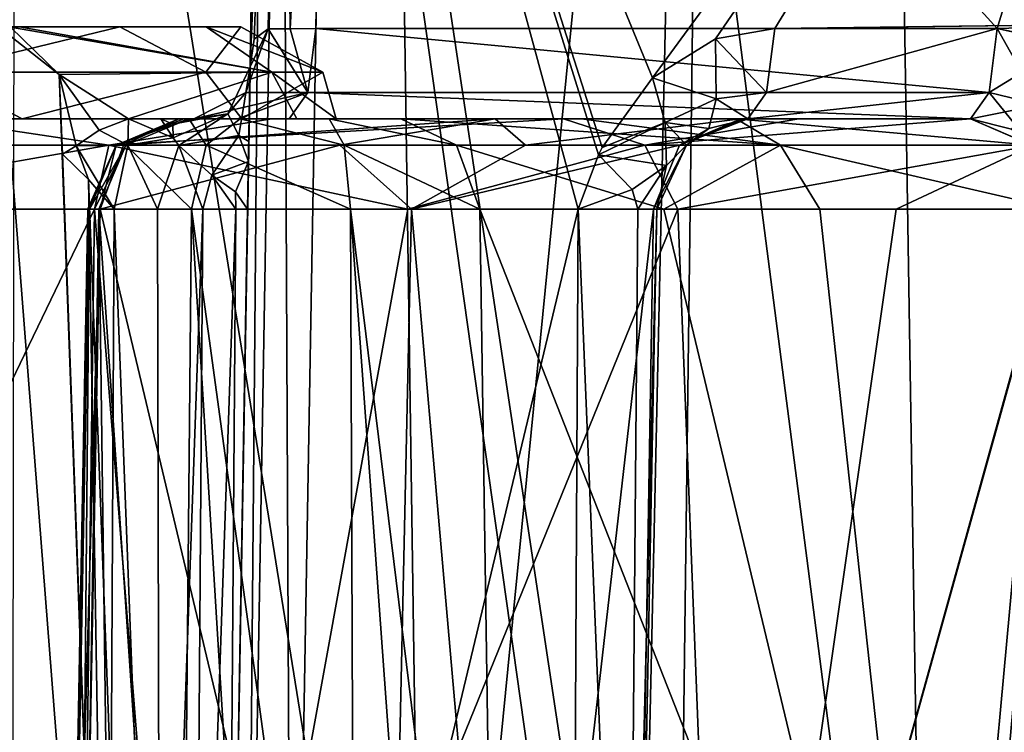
# Model space of a CAD drawing. Header units: millimetres. Extents: x -36.5 to 36.5, y -8.8 to 41.6.
# Tile 424 of 428: x 30.6 to 32.7, y 30.3 to 31.8. Entities that reach past the tile are written whole.
import ezdxf

# ---------------------------------------------------------------- set-up
doc = ezdxf.new("R2010")
doc.units = ezdxf.units.MM
doc.header["$LTSCALE"] = 65.185185
for name, color, linetype in [('325', 7, 'CONTINUOUS'), ('382', 7, 'CONTINUOUS'), ('574', 7, 'CONTINUOUS'), ('643', 7, 'CONTINUOUS'), ('644', 7, 'CONTINUOUS'), ('646', 7, 'CONTINUOUS'), ('650', 7, 'CONTINUOUS'), ('651', 7, 'CONTINUOUS'), ('652', 7, 'CONTINUOUS'), ('653', 7, 'CONTINUOUS'), ('654', 7, 'CONTINUOUS'), ('655', 7, 'CONTINUOUS'), ('663', 7, 'CONTINUOUS'), ('664', 7, 'CONTINUOUS'), ('695', 7, 'CONTINUOUS'), ('836', 7, 'CONTINUOUS'), ('871', 7, 'CONTINUOUS'), ('882', 7, 'CONTINUOUS'), ('885', 7, 'CONTINUOUS'), ('886', 7, 'CONTINUOUS'), ('887', 7, 'CONTINUOUS'), ('888', 7, 'CONTINUOUS'), ('889', 7, 'CONTINUOUS'), ('890', 7, 'CONTINUOUS'), ('891', 7, 'CONTINUOUS'), ('931', 7, 'CONTINUOUS'), ('932', 7, 'CONTINUOUS'), ('933', 7, 'CONTINUOUS'), ('934', 7, 'CONTINUOUS'), ('935', 7, 'CONTINUOUS'), ('936', 7, 'CONTINUOUS'), ('937', 7, 'CONTINUOUS'), ('938', 7, 'CONTINUOUS'), ('960', 7, 'CONTINUOUS')]:
    doc.layers.add(name, color=color, linetype=linetype)

msp = doc.modelspace()

# ---------------------------------------------------------------- linework, layer by layer
at = {"layer": '325', "color": 7, "linetype": 'Continuous'}
for points in [[(31.887, 28.6, -9.2165), (30.3481, 28.6, -10.9443), (30.548, 38.1, -10.748), (31.887, 28.6, -9.2165)], [(30.5356, 28.6, 10.7604), (31.9768, 28.6, 9.0975), (30.548, 38.1, 10.748), (30.5356, 28.6, 10.7604)], [(30.548, 38.1, 10.748), (31.9768, 28.6, 9.0975), (32.097, 38.1, 8.9344), (30.548, 38.1, 10.748)], [(32.097, 38.1, -8.9344), (31.887, 28.6, -9.2165), (30.548, 38.1, -10.748), (32.097, 38.1, -8.9344)], [(33.1459, 28.6, -7.275), (31.887, 28.6, -9.2165), (32.097, 38.1, -8.9344), (33.1459, 28.6, -7.275)], [(31.9768, 28.6, 9.0975), (33.1665, 28.6, 7.2373), (32.097, 38.1, 8.9344), (31.9768, 28.6, 9.0975)], [(32.097, 38.1, 8.9344), (33.1665, 28.6, 7.2373), (33.3433, 38.1, 6.9007), (32.097, 38.1, 8.9344)], [(33.3433, 38.1, -6.9007), (33.1459, 28.6, -7.275), (32.097, 38.1, -8.9344), (33.3433, 38.1, -6.9007)]]:
    msp.add_3dface(points, dxfattribs=at)
at = {"layer": '382', "color": 7, "linetype": 'Continuous'}
for points in [[(29.9046, 38.1349, -9.302), (30.0271, 28.6, -9.4147), (31.2979, 38.1349, -7.512), (29.9046, 38.1349, -9.302)], [(31.4372, 28.6, 7.6031), (30.027, 28.6, 9.4148), (29.9046, 38.1349, 9.302), (31.4372, 28.6, 7.6031)], [(31.2979, 38.1349, 7.512), (31.4372, 28.6, 7.6031), (29.9046, 38.1349, 9.302), (31.2979, 38.1349, 7.512)], [(30.0271, 28.6, -9.4147), (31.4372, 28.6, -7.603), (31.2979, 38.1349, -7.512), (30.0271, 28.6, -9.4147)], [(31.2979, 38.1349, -7.512), (31.4372, 28.6, -7.603), (32.3775, 38.1349, -5.517), (31.2979, 38.1349, -7.512)], [(32.5299, 28.6, 5.584), (31.4372, 28.6, 7.6031), (31.2979, 38.1349, 7.512), (32.5299, 28.6, 5.584)], [(32.3775, 38.1349, 5.517), (32.5299, 28.6, 5.584), (31.2979, 38.1349, 7.512), (32.3775, 38.1349, 5.517)], [(31.4372, 28.6, -7.603), (32.5299, 28.6, -5.5838), (32.3775, 38.1349, -5.517), (31.4372, 28.6, -7.603)], [(32.5299, 28.6, -5.5838), (32.9897, 33.6, -4.1041), (32.3775, 38.1349, -5.517), (32.5299, 28.6, -5.5838)], [(32.9897, 33.6, 4.1041), (32.5299, 28.6, 5.584), (32.3775, 38.1349, 5.517), (32.9897, 33.6, 4.1041)], [(33.0078, 32.6003, 4.1047), (32.5299, 28.6, 5.584), (32.9897, 33.6, 4.1041), (33.0078, 32.6003, 4.1047)], [(32.9897, 33.6, -4.1041), (32.5299, 28.6, -5.5838), (33.0078, 32.6003, -4.1047), (32.9897, 33.6, -4.1041)], [(33.0259, 31.6, -4.1054), (33.0078, 32.6003, -4.1047), (32.5299, 28.6, -5.5838), (33.0259, 31.6, -4.1054)], [(33.0259, 31.6, 4.1054), (32.5299, 28.6, 5.584), (33.0078, 32.6003, 4.1047), (33.0259, 31.6, 4.1054)], [(32.5299, 28.6, -5.5838), (33.2754, 28.6, -3.4124), (33.0259, 31.6, -4.1054), (32.5299, 28.6, -5.5838)], [(33.2753, 28.6, 3.4125), (32.5299, 28.6, 5.584), (33.0259, 31.6, 4.1054), (33.2753, 28.6, 3.4125)]]:
    msp.add_3dface(points, dxfattribs=at)
at = {"layer": '574', "color": 7, "linetype": 'Continuous'}
for points in [[(30.5582, 31.6, -7.2684), (30.3639, 31.6, -8.3267), (29.8483, 31.6, -7.973), (30.5582, 31.6, -7.2684)], [(31.1013, 31.6, -7.2945), (30.3639, 31.6, -8.3267), (31.0361, 31.6, -6.3887), (31.1013, 31.6, -7.2945)], [(31.0361, 31.6, -6.3887), (30.3639, 31.6, -8.3267), (30.5582, 31.6, -7.2684), (31.0361, 31.6, -6.3887)], [(31.0269, 31.6, -3.5579), (31.139, 31.6, -3.6122), (30.7897, 31.6, -3.4831), (31.0269, 31.6, -3.5579)], [(30.7897, 31.6, -3.4831), (31.139, 31.6, -3.6122), (31.1563, 31.6, -4.4123), (30.7897, 31.6, -3.4831)], [(30.8598, 31.6, -3.4793), (31.0269, 31.6, -3.5579), (30.7897, 31.6, -3.4831), (30.8598, 31.6, -3.4793)], [(30.9314, 31.6, -3.4636), (31.0269, 31.6, -3.5579), (30.8598, 31.6, -3.4793), (30.9314, 31.6, -3.4636)], [(31.2261, 31.6, 6.9557), (31.3824, 31.6, 6.8395), (30.899, 31.6, 6.6698), (31.2261, 31.6, 6.9557)], [(30.899, 31.6, 6.6698), (31.3824, 31.6, 6.8395), (31.5878, 31.6, 5.3591), (30.899, 31.6, 6.6698)], [(31.0324, 31.6, 6.9243), (31.2261, 31.6, 6.9557), (30.899, 31.6, 6.6698), (31.0324, 31.6, 6.9243)], [(30.9102, 31.6, 6.7171), (31.0324, 31.6, 6.9243), (30.899, 31.6, 6.6698), (30.9102, 31.6, 6.7171)], [(30.9207, 31.6, 6.7646), (31.0324, 31.6, 6.9243), (30.9102, 31.6, 6.7171), (30.9207, 31.6, 6.7646)], [(31.2413, 31.6, -5.4089), (31.1013, 31.6, -7.2945), (31.0361, 31.6, -6.3887), (31.2413, 31.6, -5.4089)], [(31.7366, 31.6, -6.2001), (31.1013, 31.6, -7.2945), (31.2413, 31.6, -5.4089), (31.7366, 31.6, -6.2001)], [(31.139, 31.6, -3.6122), (32.6222, 31.6, -4.065), (31.1563, 31.6, -4.4123), (31.139, 31.6, -3.6122)], [(31.1563, 31.6, -4.4123), (32.6222, 31.6, -4.065), (31.2413, 31.6, -5.4089), (31.1563, 31.6, -4.4123)], [(32.6222, 31.6, -4.065), (31.7366, 31.6, -6.2001), (31.2413, 31.6, -5.4089), (32.6222, 31.6, -4.065)], [(31.3824, 31.6, 6.8395), (31.7751, 31.6, 6.1186), (31.5878, 31.6, 5.3591), (31.3824, 31.6, 6.8395)], [(31.7751, 31.6, 6.1186), (32.1126, 31.6, 5.4159), (31.5878, 31.6, 5.3591), (31.7751, 31.6, 6.1186)], [(31.5878, 31.6, 5.3591), (32.1126, 31.6, 5.4159), (32.1226, 31.6, 3.9784), (31.5878, 31.6, 5.3591)], [(32.2485, 31.6, -5.0946), (31.7366, 31.6, -6.2001), (32.6222, 31.6, -4.065), (32.2485, 31.6, -5.0946)], [(32.1126, 31.6, 5.4159), (32.6222, 31.6, 4.065), (32.1226, 31.6, 3.9784), (32.1126, 31.6, 5.4159)], [(32.1226, 31.6, 3.9784), (32.6222, 31.6, 4.065), (32.1314, 31.6, 3.9476), (32.1226, 31.6, 3.9784)], [(32.6222, 31.6, 4.065), (32.1377, 31.6, 3.9171), (32.1314, 31.6, 3.9476), (32.6222, 31.6, 4.065)]]:
    msp.add_3dface(points, dxfattribs=at)
at = {"layer": '643', "color": 7, "linetype": 'Continuous'}
for points in [[(31.0034, 28.7965, 3.2685), (31.0838, 33.4, 3.209), (31.0489, 31.4035, -3.0344), (31.0034, 28.7965, 3.2685)], [(31.0838, 33.4, 3.209), (31.0838, 33.4, -3.209), (31.0489, 31.4035, -3.0344), (31.0838, 33.4, 3.209)], [(31.0489, 31.4035, -3.0344), (31.0838, 33.4, -3.209), (31.0507, 31.5067, -3.0739), (31.0489, 31.4035, -3.0344)], [(31.0507, 31.5067, -3.0739), (31.0838, 33.4, -3.209), (31.0515, 31.5506, -3.0952), (31.0507, 31.5067, -3.0739)], [(31.0838, 33.4, -3.209), (31.0543, 31.7126, -3.2308), (31.0515, 31.5506, -3.0952), (31.0838, 33.4, -3.209)], [(31.0034, 28.7965, -3.0344), (31.0034, 28.7965, 3.2685), (31.0489, 31.4035, -3.0344), (31.0034, 28.7965, -3.0344)]]:
    msp.add_3dface(points, dxfattribs=at)
at = {"layer": '644', "color": 7, "linetype": 'Continuous'}
for points in [[(31.145, 28.7965, 3.4597), (31.7681, 31.4035, 3.6024), (31.2254, 33.4, 3.4002), (31.145, 28.7965, 3.4597)], [(31.8206, 31.5377, 3.616), (31.93, 31.6892, 3.6466), (31.2254, 33.4, 3.4002), (31.8206, 31.5377, 3.616)], [(31.2254, 33.4, 3.4002), (31.93, 31.6892, 3.6466), (33.1594, 33.3663, 3.9913), (31.2254, 33.4, 3.4002)], [(31.8129, 31.5217, 3.6139), (31.8206, 31.5377, 3.616), (31.2254, 33.4, 3.4002), (31.8129, 31.5217, 3.6139)], [(31.7681, 31.4035, 3.6024), (31.8129, 31.5217, 3.6139), (31.2254, 33.4, 3.4002), (31.7681, 31.4035, 3.6024)], [(31.93, 31.6892, 3.6466), (32.0673, 31.7737, 3.687), (33.1594, 33.3663, 3.9913), (31.93, 31.6892, 3.6466)], [(32.0673, 31.7737, 3.687), (32.1961, 31.7965, 3.7259), (33.1594, 33.3663, 3.9913), (32.0673, 31.7737, 3.687)], [(33.1594, 33.3663, 3.9913), (32.1961, 31.7965, 3.7259), (33.0662, 31.8073, 3.9913), (33.1594, 33.3663, 3.9913)], [(33.0662, 31.8073, 3.9913), (32.1961, 31.7965, 3.7259), (33.0564, 31.8071, 3.9883), (33.0662, 31.8073, 3.9913)], [(32.1961, 31.7965, 3.7259), (32.6805, 31.7965, 3.8737), (33.0564, 31.8071, 3.9883), (32.1961, 31.7965, 3.7259)], [(33.0564, 31.8071, 3.9883), (32.6805, 31.7965, 3.8737), (32.8268, 31.7661, 3.9189), (33.0564, 31.8071, 3.9883)], [(31.7548, 28.7965, 3.6459), (31.7681, 31.4035, 3.6024), (31.145, 28.7965, 3.4597), (31.7548, 28.7965, 3.6459)]]:
    msp.add_3dface(points, dxfattribs=at)
at = {"layer": '646', "color": 7, "linetype": 'Continuous'}
for points in [[(31.2254, 33.4, -3.4002), (32.6805, 31.7965, -3.8737), (31.1974, 31.7965, -3.421), (31.2254, 33.4, -3.4002)], [(33.1594, 33.3663, -3.9913), (32.6805, 31.7965, -3.8737), (31.2254, 33.4, -3.4002), (33.1594, 33.3663, -3.9913)], [(32.8346, 31.7626, -3.9214), (32.6805, 31.7965, -3.8737), (33.1594, 33.3663, -3.9913), (32.8346, 31.7626, -3.9214)]]:
    msp.add_3dface(points, dxfattribs=at)
at = {"layer": '650', "color": 7, "linetype": 'Continuous'}
for points in [[(30.6808, 28.7965, 6.8162), (30.7252, 31.4035, 6.8066), (30.7153, 31.4035, 6.7619), (30.6808, 28.7965, 6.8162)], [(30.6817, 30.1643, 6.7143), (30.6808, 28.7965, 6.8162), (30.7047, 31.4035, 6.7173), (30.6817, 30.1643, 6.7143)], [(30.7047, 31.4035, 6.7173), (30.6808, 28.7965, 6.8162), (30.7153, 31.4035, 6.7619), (30.7047, 31.4035, 6.7173)]]:
    msp.add_3dface(points, dxfattribs=at)
at = {"layer": '651', "color": 7, "linetype": 'Continuous'}
for points in [[(30.7252, 31.4035, 6.8066), (30.6808, 28.7965, 6.8162), (30.7592, 28.7965, 6.9962), (30.7252, 31.4035, 6.8066)], [(30.9019, 28.7965, 7.1322), (30.7252, 31.4035, 6.8066), (30.7592, 28.7965, 6.9962), (30.9019, 28.7965, 7.1322)], [(30.7252, 31.4035, 6.8066), (30.9019, 28.7965, 7.1322), (30.9265, 31.4035, 7.0939), (30.7252, 31.4035, 6.8066)], [(30.9019, 28.7965, 7.1322), (31.0862, 28.7965, 7.2019), (30.9265, 31.4035, 7.0939), (30.9019, 28.7965, 7.1322)], [(31.0862, 28.7965, 7.2019), (31.2832, 28.7965, 7.1944), (30.9265, 31.4035, 7.0939), (31.0862, 28.7965, 7.2019)], [(30.9265, 31.4035, 7.0939), (31.2832, 28.7965, 7.1944), (31.2728, 31.4035, 7.1501), (30.9265, 31.4035, 7.0939)], [(31.5938, 28.7965, 6.9643), (31.5546, 31.4035, 6.9412), (31.2728, 31.4035, 7.1501), (31.5938, 28.7965, 6.9643)], [(31.4617, 28.7965, 7.111), (31.5938, 28.7965, 6.9643), (31.2728, 31.4035, 7.1501), (31.4617, 28.7965, 7.111)], [(31.2832, 28.7965, 7.1944), (31.4617, 28.7965, 7.111), (31.2728, 31.4035, 7.1501), (31.2832, 28.7965, 7.1944)]]:
    msp.add_3dface(points, dxfattribs=at)
at = {"layer": '652', "color": 7, "linetype": 'Continuous'}
for points in [[(32.8293, 31.4642, -4.0695), (32.8441, 31.5256, -4.018), (32.0867, 28.7965, -6.0524), (32.8293, 31.4642, -4.0695)], [(32.0867, 28.7965, -6.0524), (32.8441, 31.5256, -4.018), (32.9147, 28.7965, -3.9497), (32.0867, 28.7965, -6.0524)], [(32.812, 31.4035, -4.1278), (32.8293, 31.4642, -4.0695), (32.0867, 28.7965, -6.0524), (32.812, 31.4035, -4.1278)], [(29.9525, 31.4035, -9.1257), (30.7153, 31.4035, -8.1981), (29.4589, 28.7965, -9.7109), (29.9525, 31.4035, -9.1257)], [(29.4589, 28.7965, -9.7109), (30.7153, 31.4035, -8.1981), (30.9242, 28.7965, -7.9904), (29.4589, 28.7965, -9.7109)], [(30.7153, 31.4035, -8.1981), (31.3974, 31.4035, -7.2008), (30.9242, 28.7965, -7.9904), (30.7153, 31.4035, -8.1981)], [(31.3974, 31.4035, -7.2008), (31.9852, 31.4035, -6.154), (30.9242, 28.7965, -7.9904), (31.3974, 31.4035, -7.2008)], [(30.9242, 28.7965, -7.9904), (31.9852, 31.4035, -6.154), (32.0867, 28.7965, -6.0524), (30.9242, 28.7965, -7.9904)], [(31.5938, 28.7965, 6.9643), (32.5785, 28.7965, 4.9302), (31.5546, 31.4035, 6.9412), (31.5938, 28.7965, 6.9643)], [(31.5546, 31.4035, 6.9412), (32.5785, 28.7965, 4.9302), (31.955, 31.4035, 6.2135), (31.5546, 31.4035, 6.9412)], [(31.955, 31.4035, 6.2135), (32.5785, 28.7965, 4.9302), (32.2947, 31.4035, 5.4987), (31.955, 31.4035, 6.2135)], [(31.9852, 31.4035, -6.154), (32.4606, 31.4035, -5.1049), (32.0867, 28.7965, -6.0524), (31.9852, 31.4035, -6.154)], [(32.4606, 31.4035, -5.1049), (32.812, 31.4035, -4.1278), (32.0867, 28.7965, -6.0524), (32.4606, 31.4035, -5.1049)], [(32.2947, 31.4035, 5.4987), (32.5785, 28.7965, 4.9302), (32.812, 31.4035, 4.1278), (32.2947, 31.4035, 5.4987)], [(32.5785, 28.7965, 4.9302), (33.2152, 28.7965, 2.7618), (32.812, 31.4035, 4.1278), (32.5785, 28.7965, 4.9302)]]:
    msp.add_3dface(points, dxfattribs=at)
at = {"layer": '653', "color": 7, "linetype": 'Continuous'}
for points in [[(31.7681, 31.4035, 3.6024), (31.7548, 28.7965, 3.6459), (31.8757, 28.7964, 3.7461), (31.7681, 31.4035, 3.6024)], [(31.7681, 31.4035, 3.6024), (31.8757, 28.7964, 3.7461), (31.8982, 31.4035, 3.696), (31.7681, 31.4035, 3.6024)], [(31.8757, 28.7964, 3.7461), (31.889, 28.7965, 3.903), (31.9398, 31.4035, 3.793), (31.8757, 28.7964, 3.7461)], [(31.8982, 31.4035, 3.696), (31.8757, 28.7964, 3.7461), (31.9398, 31.4035, 3.793), (31.8982, 31.4035, 3.696)], [(31.889, 28.7965, 3.903), (31.9323, 31.4035, 3.9169), (31.9398, 31.4035, 3.793), (31.889, 28.7965, 3.903)]]:
    msp.add_3dface(points, dxfattribs=at)
at = {"layer": '654', "color": 7, "linetype": 'Continuous'}
for points in [[(30.7045, 30.1643, 6.5632), (30.7276, 31.4035, 6.5668), (31.3483, 28.7965, 5.2927), (30.7045, 30.1643, 6.5632)], [(31.3483, 28.7965, 5.2927), (30.7276, 31.4035, 6.5668), (31.4058, 31.4035, 5.2764), (31.3483, 28.7965, 5.2927)], [(31.6341, 28.7965, 4.6185), (31.3483, 28.7965, 5.2927), (31.4058, 31.4035, 5.2764), (31.6341, 28.7965, 4.6185)], [(31.9323, 31.4035, 3.9169), (31.6341, 28.7965, 4.6185), (31.4058, 31.4035, 5.2764), (31.9323, 31.4035, 3.9169)], [(31.889, 28.7965, 3.903), (31.6341, 28.7965, 4.6185), (31.9323, 31.4035, 3.9169), (31.889, 28.7965, 3.903)]]:
    msp.add_3dface(points, dxfattribs=at)
at = {"layer": '655', "color": 7, "linetype": 'Continuous'}
for points in [[(30.8585, 28.7965, -3.2292), (30.758, 31.4035, -3.2797), (30.7516, 30.1402, -3.256), (30.8585, 28.7965, -3.2292)], [(30.853, 31.4035, -3.2776), (30.758, 31.4035, -3.2797), (30.8585, 28.7965, -3.2292), (30.853, 31.4035, -3.2776)], [(30.9512, 31.4035, -3.2321), (30.853, 31.4035, -3.2776), (30.8585, 28.7965, -3.2292), (30.9512, 31.4035, -3.2321)], [(30.9323, 28.7965, -3.1889), (30.9512, 31.4035, -3.2321), (30.8585, 28.7965, -3.2292), (30.9323, 28.7965, -3.1889)], [(31.0034, 28.7965, -3.0344), (31.0232, 31.4035, -3.1446), (30.9323, 28.7965, -3.1889), (31.0034, 28.7965, -3.0344)], [(31.0232, 31.4035, -3.1446), (30.9512, 31.4035, -3.2321), (30.9323, 28.7965, -3.1889), (31.0232, 31.4035, -3.1446)], [(31.0034, 28.7965, -3.0344), (31.0489, 31.4035, -3.0344), (31.0232, 31.4035, -3.1446), (31.0034, 28.7965, -3.0344)]]:
    msp.add_3dface(points, dxfattribs=at)
at = {"layer": '663', "color": 7, "linetype": 'Continuous'}
for points in [[(31.0838, 33.4, 3.209), (31.0034, 28.7965, 3.2685), (31.0444, 28.7957, 3.3898), (31.0838, 33.4, 3.209)], [(31.123, 33.4009, 3.328), (31.0838, 33.4, 3.209), (31.0444, 28.7957, 3.3898), (31.123, 33.4009, 3.328)], [(31.145, 28.7965, 3.4597), (31.123, 33.4009, 3.328), (31.0444, 28.7957, 3.3898), (31.145, 28.7965, 3.4597)], [(31.145, 28.7965, 3.4597), (31.2254, 33.4, 3.4002), (31.123, 33.4009, 3.328), (31.145, 28.7965, 3.4597)]]:
    msp.add_3dface(points, dxfattribs=at)
at = {"layer": '664', "color": 7, "linetype": 'Continuous'}
for points in [[(31.0543, 31.7126, -3.2308), (31.0838, 33.4, -3.209), (31.123, 33.4009, -3.328), (31.0543, 31.7126, -3.2308)], [(31.0543, 31.7126, -3.2308), (31.123, 33.4009, -3.328), (31.0633, 31.7729, -3.2856), (31.0543, 31.7126, -3.2308)], [(31.123, 33.4009, -3.328), (31.0935, 31.7957, -3.3467), (31.0633, 31.7729, -3.2856), (31.123, 33.4009, -3.328)], [(31.1414, 31.7959, -3.3938), (31.0935, 31.7957, -3.3467), (31.123, 33.4009, -3.328), (31.1414, 31.7959, -3.3938)], [(31.2254, 33.4, -3.4002), (31.1414, 31.7959, -3.3938), (31.123, 33.4009, -3.328), (31.2254, 33.4, -3.4002)], [(31.2254, 33.4, -3.4002), (31.1974, 31.7965, -3.421), (31.1414, 31.7959, -3.3938), (31.2254, 33.4, -3.4002)]]:
    msp.add_3dface(points, dxfattribs=at)
at = {"layer": '695', "color": 7, "linetype": 'Continuous'}
for points in [[(29.8833, 31.8, -6.9987), (30.3804, 31.8, -6.1568), (30.7709, 31.8, -6.5114), (29.8833, 31.8, -6.9987)], [(30.1968, 31.8, -7.3914), (29.8833, 31.8, -6.9987), (30.7709, 31.8, -6.5114), (30.1968, 31.8, -7.3914)], [(30.3804, 31.8, -6.1568), (30.5524, 31.8, -5.2), (31.0342, 31.8, -5.4943), (30.3804, 31.8, -6.1568)], [(30.7709, 31.8, -6.5114), (30.3804, 31.8, -6.1568), (31.0342, 31.8, -5.4943), (30.7709, 31.8, -6.5114)], [(31.0342, 31.8, -5.4943), (30.5524, 31.8, -5.2), (30.9588, 31.8, -4.4463), (31.0342, 31.8, -5.4943)], [(30.9588, 31.8, -4.4463), (30.5524, 31.8, -5.2), (30.5524, 31.8, -3.4763), (30.9588, 31.8, -4.4463)]]:
    msp.add_3dface(points, dxfattribs=at)
at = {"layer": '836', "color": 7, "linetype": 'Continuous'}
for points in [[(30.7276, 31.4035, 6.5668), (30.6525, 28.7968, 6.6328), (30.7013, 31.4038, 6.6398), (30.7276, 31.4035, 6.5668)], [(30.6525, 28.7968, 6.6328), (30.6563, 28.7965, 6.711), (30.7013, 31.4038, 6.6398), (30.6525, 28.7968, 6.6328)], [(30.7276, 31.4035, 6.5668), (30.7045, 30.1643, 6.5632), (30.6525, 28.7968, 6.6328), (30.7276, 31.4035, 6.5668)], [(30.6563, 28.7965, 6.711), (30.6817, 30.1643, 6.7143), (30.7013, 31.4038, 6.6398), (30.6563, 28.7965, 6.711)], [(30.6817, 30.1643, 6.7143), (30.7047, 31.4035, 6.7173), (30.7013, 31.4038, 6.6398), (30.6817, 30.1643, 6.7143)]]:
    msp.add_3dface(points, dxfattribs=at)
at = {"layer": '871', "color": 7, "linetype": 'Continuous'}
for points in [[(30.1968, 31.8, -7.3914), (30.7709, 31.8, -6.5114), (30.3638, 31.7014, -7.4635), (30.1968, 31.8, -7.3914)], [(30.3638, 31.7014, -7.4635), (30.7709, 31.8, -6.5114), (30.9578, 31.7014, -6.5133), (30.3638, 31.7014, -7.4635)], [(30.5328, 31.799, -3.4095), (30.5121, 31.7959, -3.3412), (30.6384, 31.6962, -3.2869), (30.5328, 31.799, -3.4095)], [(30.5524, 31.8, -3.4763), (30.5328, 31.799, -3.4095), (31.1014, 31.7014, -4.307), (30.5524, 31.8, -3.4763)], [(31.1014, 31.7014, -4.307), (30.5328, 31.799, -3.4095), (30.6384, 31.6962, -3.2869), (31.1014, 31.7014, -4.307)], [(30.9588, 31.8, -4.4463), (30.5524, 31.8, -3.4763), (31.1014, 31.7014, -4.307), (30.9588, 31.8, -4.4463)], [(30.7709, 31.8, -6.5114), (31.0342, 31.8, -5.4943), (30.9578, 31.7014, -6.5133), (30.7709, 31.8, -6.5114)], [(30.9578, 31.7014, -6.5133), (31.0342, 31.8, -5.4943), (31.2128, 31.7014, -5.422), (30.9578, 31.7014, -6.5133)], [(31.0342, 31.8, -5.4943), (30.9588, 31.8, -4.4463), (31.2128, 31.7014, -5.422), (31.0342, 31.8, -5.4943)], [(31.2128, 31.7014, -5.422), (30.9588, 31.8, -4.4463), (31.1014, 31.7014, -4.307), (31.2128, 31.7014, -5.422)], [(30.5582, 31.6, -7.2684), (29.8483, 31.6, -7.973), (30.3638, 31.7014, -7.4635), (30.5582, 31.6, -7.2684)], [(30.5582, 31.6, -7.2684), (30.3638, 31.7014, -7.4635), (30.9578, 31.7014, -6.5133), (30.5582, 31.6, -7.2684)], [(31.0361, 31.6, -6.3887), (30.5582, 31.6, -7.2684), (30.9578, 31.7014, -6.5133), (31.0361, 31.6, -6.3887)], [(30.7897, 31.6, -3.4831), (31.1014, 31.7014, -4.307), (30.6384, 31.6962, -3.2869), (30.7897, 31.6, -3.4831)], [(30.7897, 31.6, -3.4831), (31.1563, 31.6, -4.4123), (31.1014, 31.7014, -4.307), (30.7897, 31.6, -3.4831)], [(31.0361, 31.6, -6.3887), (30.9578, 31.7014, -6.5133), (31.2128, 31.7014, -5.422), (31.0361, 31.6, -6.3887)], [(31.2413, 31.6, -5.4089), (31.0361, 31.6, -6.3887), (31.2128, 31.7014, -5.422), (31.2413, 31.6, -5.4089)], [(31.1563, 31.6, -4.4123), (31.2413, 31.6, -5.4089), (31.1014, 31.7014, -4.307), (31.1563, 31.6, -4.4123)], [(31.2413, 31.6, -5.4089), (31.2128, 31.7014, -5.422), (31.1014, 31.7014, -4.307), (31.2413, 31.6, -5.4089)], [(30.7897, 31.6, -3.4831), (30.6384, 31.6962, -3.2869), (30.7254, 31.5752, -3.3788), (30.7897, 31.6, -3.4831)], [(30.7254, 31.5752, -3.3788), (30.6384, 31.6962, -3.2869), (30.6757, 31.5413, -3.3155), (30.7254, 31.5752, -3.3788)], [(30.6757, 31.5413, -3.3155), (30.6384, 31.6962, -3.2869), (30.646, 31.523, -3.2815), (30.6757, 31.5413, -3.3155)]]:
    msp.add_3dface(points, dxfattribs=at)
at = {"layer": '882', "color": 7, "linetype": 'Continuous'}
for points in [[(30.3639, 31.6, -8.3267), (30.7465, 31.5427, -8.0558), (29.2869, 31.5427, -9.7325), (30.3639, 31.6, -8.3267)], [(30.3639, 31.6, -8.3267), (31.1013, 31.6, -7.2945), (30.7465, 31.5427, -8.0558), (30.3639, 31.6, -8.3267)], [(31.1013, 31.6, -7.2945), (31.7366, 31.6, -6.2001), (30.7465, 31.5427, -8.0558), (31.1013, 31.6, -7.2945)], [(31.7366, 31.6, -6.2001), (31.9133, 31.5427, -6.1636), (30.7465, 31.5427, -8.0558), (31.7366, 31.6, -6.2001)], [(31.7366, 31.6, -6.2001), (32.2485, 31.6, -5.0946), (31.9133, 31.5427, -6.1636), (31.7366, 31.6, -6.2001)], [(32.2485, 31.6, -5.0946), (32.6222, 31.6, -4.065), (31.9133, 31.5427, -6.1636), (32.2485, 31.6, -5.0946)], [(32.6222, 31.6, -4.065), (32.7566, 31.5421, -4.1066), (31.9133, 31.5427, -6.1636), (32.6222, 31.6, -4.065)], [(32.7566, 31.5421, -4.1066), (32.6222, 31.6, -4.065), (32.7114, 31.577, -4.092), (32.7566, 31.5421, -4.1066)], [(30.7465, 31.5427, -8.0558), (29.9525, 31.4035, -9.1257), (29.2869, 31.5427, -9.7325), (30.7465, 31.5427, -8.0558)], [(30.7153, 31.4035, -8.1981), (29.9525, 31.4035, -9.1257), (30.7465, 31.5427, -8.0558), (30.7153, 31.4035, -8.1981)], [(31.3974, 31.4035, -7.2008), (30.7153, 31.4035, -8.1981), (30.7465, 31.5427, -8.0558), (31.3974, 31.4035, -7.2008)], [(31.9133, 31.5427, -6.1636), (31.3974, 31.4035, -7.2008), (30.7465, 31.5427, -8.0558), (31.9133, 31.5427, -6.1636)], [(31.9852, 31.4035, -6.154), (31.3974, 31.4035, -7.2008), (31.9133, 31.5427, -6.1636), (31.9852, 31.4035, -6.154)], [(32.7566, 31.5421, -4.1066), (31.9852, 31.4035, -6.154), (31.9133, 31.5427, -6.1636), (32.7566, 31.5421, -4.1066)], [(32.4606, 31.4035, -5.1049), (31.9852, 31.4035, -6.154), (32.7566, 31.5421, -4.1066), (32.4606, 31.4035, -5.1049)], [(32.812, 31.4035, -4.1278), (32.4606, 31.4035, -5.1049), (32.7566, 31.5421, -4.1066), (32.812, 31.4035, -4.1278)]]:
    msp.add_3dface(points, dxfattribs=at)
at = {"layer": '885', "color": 7, "linetype": 'Continuous'}
for points in [[(30.7897, 31.6, -3.4831), (30.7254, 31.5752, -3.3788), (30.7881, 31.5427, -3.3429), (30.7897, 31.6, -3.4831)], [(30.7897, 31.6, -3.4831), (30.7881, 31.5427, -3.3429), (30.887, 31.5581, -3.3489), (30.7897, 31.6, -3.4831)], [(30.8598, 31.6, -3.4793), (30.7897, 31.6, -3.4831), (30.887, 31.5581, -3.3489), (30.8598, 31.6, -3.4793)], [(30.9314, 31.6, -3.4636), (30.8598, 31.6, -3.4793), (30.8863, 31.5885, -3.4064), (30.9314, 31.6, -3.4636)], [(30.8863, 31.5885, -3.4064), (30.8598, 31.6, -3.4793), (30.887, 31.5581, -3.3489), (30.8863, 31.5885, -3.4064)], [(30.7254, 31.5752, -3.3788), (30.6757, 31.5413, -3.3155), (30.7881, 31.5427, -3.3429), (30.7254, 31.5752, -3.3788)], [(30.7881, 31.5427, -3.3429), (30.8988, 31.542, -3.3261), (30.887, 31.5581, -3.3489), (30.7881, 31.5427, -3.3429)], [(30.6757, 31.5413, -3.3155), (30.646, 31.523, -3.2815), (30.7023, 31.4676, -3.276), (30.6757, 31.5413, -3.3155)], [(30.6757, 31.5413, -3.3155), (30.758, 31.4035, -3.2797), (30.7881, 31.5427, -3.3429), (30.6757, 31.5413, -3.3155)], [(30.758, 31.4035, -3.2797), (30.6757, 31.5413, -3.3155), (30.7023, 31.4676, -3.276), (30.758, 31.4035, -3.2797)], [(30.758, 31.4035, -3.2797), (30.853, 31.4035, -3.2776), (30.7881, 31.5427, -3.3429), (30.758, 31.4035, -3.2797)], [(30.7881, 31.5427, -3.3429), (30.853, 31.4035, -3.2776), (30.8988, 31.542, -3.3261), (30.7881, 31.5427, -3.3429)], [(30.853, 31.4035, -3.2776), (30.9512, 31.4035, -3.2321), (30.8988, 31.542, -3.3261), (30.853, 31.4035, -3.2776)], [(30.8988, 31.542, -3.3261), (30.9512, 31.4035, -3.2321), (30.9709, 31.4773, -3.2361), (30.8988, 31.542, -3.3261)], [(30.9512, 31.4035, -3.2321), (31.0232, 31.4035, -3.1446), (30.9709, 31.4773, -3.2361), (30.9512, 31.4035, -3.2321)], [(30.9709, 31.4773, -3.2361), (31.0232, 31.4035, -3.1446), (31.0225, 31.4406, -3.155), (30.9709, 31.4773, -3.2361)], [(31.0232, 31.4035, -3.1446), (31.0489, 31.4035, -3.0344), (31.0225, 31.4406, -3.155), (31.0232, 31.4035, -3.1446)]]:
    msp.add_3dface(points, dxfattribs=at)
at = {"layer": '886', "color": 7, "linetype": 'Continuous'}
for points in [[(32.1314, 31.6, 3.9476), (32.1377, 31.6, 3.9171), (31.9892, 31.5427, 3.9353), (32.1314, 31.6, 3.9476)], [(31.9892, 31.5427, 3.9353), (32.1377, 31.6, 3.9171), (32.0526, 31.5785, 3.8727), (31.9892, 31.5427, 3.9353)], [(32.1226, 31.6, 3.9784), (32.1314, 31.6, 3.9476), (31.9892, 31.5427, 3.9353), (32.1226, 31.6, 3.9784)], [(32.0041, 31.5428, 3.8316), (31.9892, 31.5427, 3.9353), (32.0526, 31.5785, 3.8727), (32.0041, 31.5428, 3.8316)], [(31.9398, 31.4035, 3.793), (31.9323, 31.4035, 3.9169), (32.0041, 31.5428, 3.8316), (31.9398, 31.4035, 3.793)], [(32.0041, 31.5428, 3.8316), (31.9323, 31.4035, 3.9169), (31.9892, 31.5427, 3.9353), (32.0041, 31.5428, 3.8316)], [(31.9609, 31.4979, 3.7706), (31.9398, 31.4035, 3.793), (32.0041, 31.5428, 3.8316), (31.9609, 31.4979, 3.7706)], [(31.886, 31.4458, 3.6722), (31.8982, 31.4035, 3.696), (31.9609, 31.4979, 3.7706), (31.886, 31.4458, 3.6722)], [(31.8982, 31.4035, 3.696), (31.9398, 31.4035, 3.793), (31.9609, 31.4979, 3.7706), (31.8982, 31.4035, 3.696)], [(31.7681, 31.4035, 3.6024), (31.8982, 31.4035, 3.696), (31.886, 31.4458, 3.6722), (31.7681, 31.4035, 3.6024)]]:
    msp.add_3dface(points, dxfattribs=at)
at = {"layer": '887', "color": 7, "linetype": 'Continuous'}
for points in [[(30.899, 31.6, 6.6698), (31.5878, 31.6, 5.3591), (30.7788, 31.5427, 6.5976), (30.899, 31.6, 6.6698)], [(31.5878, 31.6, 5.3591), (31.2497, 31.5427, 5.7418), (30.7788, 31.5427, 6.5976), (31.5878, 31.6, 5.3591)], [(31.5878, 31.6, 5.3591), (31.6539, 31.5427, 4.8527), (31.2497, 31.5427, 5.7418), (31.5878, 31.6, 5.3591)], [(31.5878, 31.6, 5.3591), (32.1226, 31.6, 3.9784), (31.6539, 31.5427, 4.8527), (31.5878, 31.6, 5.3591)], [(32.1226, 31.6, 3.9784), (31.9892, 31.5427, 3.9353), (31.6539, 31.5427, 4.8527), (32.1226, 31.6, 3.9784)], [(31.4058, 31.4035, 5.2764), (30.7276, 31.4035, 6.5668), (31.2497, 31.5427, 5.7418), (31.4058, 31.4035, 5.2764)], [(31.2497, 31.5427, 5.7418), (30.7276, 31.4035, 6.5668), (30.7788, 31.5427, 6.5976), (31.2497, 31.5427, 5.7418)], [(31.6539, 31.5427, 4.8527), (31.4058, 31.4035, 5.2764), (31.2497, 31.5427, 5.7418), (31.6539, 31.5427, 4.8527)], [(31.9323, 31.4035, 3.9169), (31.4058, 31.4035, 5.2764), (31.9892, 31.5427, 3.9353), (31.9323, 31.4035, 3.9169)], [(31.9892, 31.5427, 3.9353), (31.4058, 31.4035, 5.2764), (31.6539, 31.5427, 4.8527), (31.9892, 31.5427, 3.9353)]]:
    msp.add_3dface(points, dxfattribs=at)
at = {"layer": '888', "color": 7, "linetype": 'Continuous'}
for points in [[(30.899, 31.6, 6.6698), (30.7788, 31.5427, 6.5976), (30.7625, 31.5423, 6.7032), (30.899, 31.6, 6.6698)], [(30.7013, 31.4038, 6.6398), (30.7047, 31.4035, 6.7173), (30.7625, 31.5423, 6.7032), (30.7013, 31.4038, 6.6398)], [(30.7276, 31.4035, 6.5668), (30.7013, 31.4038, 6.6398), (30.7625, 31.5423, 6.7032), (30.7276, 31.4035, 6.5668)], [(30.7788, 31.5427, 6.5976), (30.7276, 31.4035, 6.5668), (30.7625, 31.5423, 6.7032), (30.7788, 31.5427, 6.5976)]]:
    msp.add_3dface(points, dxfattribs=at)
at = {"layer": '889', "color": 7, "linetype": 'Continuous'}
for points in [[(30.9207, 31.6, 6.7646), (30.9102, 31.6, 6.7171), (30.7625, 31.5423, 6.7032), (30.9207, 31.6, 6.7646)], [(30.9207, 31.6, 6.7646), (30.7625, 31.5423, 6.7032), (30.7837, 31.5427, 6.7941), (30.9207, 31.6, 6.7646)], [(30.9102, 31.6, 6.7171), (30.899, 31.6, 6.6698), (30.7625, 31.5423, 6.7032), (30.9102, 31.6, 6.7171)], [(30.7047, 31.4035, 6.7173), (30.7153, 31.4035, 6.7619), (30.7837, 31.5427, 6.7941), (30.7047, 31.4035, 6.7173)], [(30.7625, 31.5423, 6.7032), (30.7047, 31.4035, 6.7173), (30.7837, 31.5427, 6.7941), (30.7625, 31.5423, 6.7032)], [(30.7153, 31.4035, 6.7619), (30.7252, 31.4035, 6.8066), (30.7837, 31.5427, 6.7941), (30.7153, 31.4035, 6.7619)]]:
    msp.add_3dface(points, dxfattribs=at)
at = {"layer": '890', "color": 7, "linetype": 'Continuous'}
for points in [[(30.9207, 31.6, 6.7646), (30.7837, 31.5427, 6.7941), (30.9583, 31.5427, 7.0433), (30.9207, 31.6, 6.7646)], [(31.0324, 31.6, 6.9243), (30.9207, 31.6, 6.7646), (30.9583, 31.5427, 7.0433), (31.0324, 31.6, 6.9243)], [(31.0324, 31.6, 6.9243), (30.9583, 31.5427, 7.0433), (31.2587, 31.5427, 7.092), (31.0324, 31.6, 6.9243)], [(31.2261, 31.6, 6.9557), (31.0324, 31.6, 6.9243), (31.2587, 31.5427, 7.092), (31.2261, 31.6, 6.9557)], [(31.3824, 31.6, 6.8395), (31.2261, 31.6, 6.9557), (31.5032, 31.5427, 6.9108), (31.3824, 31.6, 6.8395)], [(31.2261, 31.6, 6.9557), (31.2587, 31.5427, 7.092), (31.5032, 31.5427, 6.9108), (31.2261, 31.6, 6.9557)], [(30.7252, 31.4035, 6.8066), (30.9265, 31.4035, 7.0939), (30.7837, 31.5427, 6.7941), (30.7252, 31.4035, 6.8066)], [(30.7837, 31.5427, 6.7941), (30.9265, 31.4035, 7.0939), (30.9583, 31.5427, 7.0433), (30.7837, 31.5427, 6.7941)], [(30.9265, 31.4035, 7.0939), (31.2728, 31.4035, 7.1501), (30.9583, 31.5427, 7.0433), (30.9265, 31.4035, 7.0939)], [(30.9583, 31.5427, 7.0433), (31.2728, 31.4035, 7.1501), (31.2587, 31.5427, 7.092), (30.9583, 31.5427, 7.0433)], [(31.2728, 31.4035, 7.1501), (31.5546, 31.4035, 6.9412), (31.2587, 31.5427, 7.092), (31.2728, 31.4035, 7.1501)], [(31.2587, 31.5427, 7.092), (31.5546, 31.4035, 6.9412), (31.5032, 31.5427, 6.9108), (31.2587, 31.5427, 7.092)]]:
    msp.add_3dface(points, dxfattribs=at)
at = {"layer": '891', "color": 7, "linetype": 'Continuous'}
for points in [[(31.7751, 31.6, 6.1186), (31.3824, 31.6, 6.8395), (32.2091, 31.5427, 5.5441), (31.7751, 31.6, 6.1186)], [(31.3824, 31.6, 6.8395), (31.5032, 31.5427, 6.9108), (32.2091, 31.5427, 5.5441), (31.3824, 31.6, 6.8395)], [(32.1126, 31.6, 5.4159), (31.7751, 31.6, 6.1186), (32.2091, 31.5427, 5.5441), (32.1126, 31.6, 5.4159)], [(32.6222, 31.6, 4.065), (32.1126, 31.6, 5.4159), (32.7561, 31.5427, 4.1064), (32.6222, 31.6, 4.065)], [(32.7561, 31.5427, 4.1064), (32.1126, 31.6, 5.4159), (32.2091, 31.5427, 5.5441), (32.7561, 31.5427, 4.1064)], [(31.5546, 31.4035, 6.9412), (31.955, 31.4035, 6.2135), (31.5032, 31.5427, 6.9108), (31.5546, 31.4035, 6.9412)], [(31.5032, 31.5427, 6.9108), (31.955, 31.4035, 6.2135), (32.2091, 31.5427, 5.5441), (31.5032, 31.5427, 6.9108)], [(31.955, 31.4035, 6.2135), (32.2947, 31.4035, 5.4987), (32.2091, 31.5427, 5.5441), (31.955, 31.4035, 6.2135)], [(32.2947, 31.4035, 5.4987), (32.812, 31.4035, 4.1278), (32.2091, 31.5427, 5.5441), (32.2947, 31.4035, 5.4987)], [(32.812, 31.4035, 4.1278), (32.7561, 31.5427, 4.1064), (32.2091, 31.5427, 5.5441), (32.812, 31.4035, 4.1278)]]:
    msp.add_3dface(points, dxfattribs=at)
at = {"layer": '931', "color": 7, "linetype": 'Continuous'}
for points in [[(32.6805, 31.7965, 3.8737), (32.1961, 31.7965, 3.7259), (32.1786, 31.6573, 3.7831), (32.6805, 31.7965, 3.8737)], [(32.6631, 31.6573, 3.9309), (32.6805, 31.7965, 3.8737), (32.1786, 31.6573, 3.7831), (32.6631, 31.6573, 3.9309)], [(32.1377, 31.6, 3.9171), (32.6222, 31.6, 4.065), (32.6631, 31.6573, 3.9309), (32.1377, 31.6, 3.9171)], [(32.1377, 31.6, 3.9171), (32.6631, 31.6573, 3.9309), (32.1786, 31.6573, 3.7831), (32.1377, 31.6, 3.9171)]]:
    msp.add_3dface(points, dxfattribs=at)
at = {"layer": '932', "color": 7, "linetype": 'Continuous'}
for points in [[(32.1961, 31.7965, 3.7259), (32.0673, 31.7737, 3.687), (32.1786, 31.6573, 3.7831), (32.1961, 31.7965, 3.7259)], [(32.0673, 31.7737, 3.687), (31.93, 31.6892, 3.6466), (32.0684, 31.6431, 3.7381), (32.0673, 31.7737, 3.687)], [(32.1786, 31.6573, 3.7831), (32.0673, 31.7737, 3.687), (32.0684, 31.6431, 3.7381), (32.1786, 31.6573, 3.7831)], [(31.93, 31.6892, 3.6466), (31.8206, 31.5377, 3.616), (31.9574, 31.5918, 3.682), (31.93, 31.6892, 3.6466)], [(31.93, 31.6892, 3.6466), (31.9574, 31.5918, 3.682), (32.0684, 31.6431, 3.7381), (31.93, 31.6892, 3.6466)], [(32.1377, 31.6, 3.9171), (32.1786, 31.6573, 3.7831), (32.0684, 31.6431, 3.7381), (32.1377, 31.6, 3.9171)], [(31.9574, 31.5918, 3.682), (32.0526, 31.5785, 3.8727), (32.0684, 31.6431, 3.7381), (31.9574, 31.5918, 3.682)], [(32.0526, 31.5785, 3.8727), (32.1377, 31.6, 3.9171), (32.0684, 31.6431, 3.7381), (32.0526, 31.5785, 3.8727)], [(31.8206, 31.5377, 3.616), (31.8129, 31.5217, 3.6139), (31.9574, 31.5918, 3.682), (31.8206, 31.5377, 3.616)], [(31.8129, 31.5217, 3.6139), (31.9609, 31.4979, 3.7706), (31.9574, 31.5918, 3.682), (31.8129, 31.5217, 3.6139)], [(31.9609, 31.4979, 3.7706), (32.0041, 31.5428, 3.8316), (31.9574, 31.5918, 3.682), (31.9609, 31.4979, 3.7706)], [(32.0041, 31.5428, 3.8316), (32.0526, 31.5785, 3.8727), (31.9574, 31.5918, 3.682), (32.0041, 31.5428, 3.8316)], [(31.8129, 31.5217, 3.6139), (31.7681, 31.4035, 3.6024), (31.886, 31.4458, 3.6722), (31.8129, 31.5217, 3.6139)], [(31.8129, 31.5217, 3.6139), (31.886, 31.4458, 3.6722), (31.9609, 31.4979, 3.7706), (31.8129, 31.5217, 3.6139)]]:
    msp.add_3dface(points, dxfattribs=at)
at = {"layer": '933', "color": 7, "linetype": 'Continuous'}
for points in [[(32.6805, 31.7965, 3.8737), (32.6631, 31.6573, 3.9309), (32.7743, 31.6303, 3.9649), (32.6805, 31.7965, 3.8737)], [(32.8268, 31.7661, 3.9189), (32.6805, 31.7965, 3.8737), (32.7743, 31.6303, 3.9649), (32.8268, 31.7661, 3.9189)], [(32.6222, 31.6, 4.065), (32.7561, 31.5427, 4.1064), (32.6631, 31.6573, 3.9309), (32.6222, 31.6, 4.065)], [(32.6631, 31.6573, 3.9309), (32.7561, 31.5427, 4.1064), (32.7743, 31.6303, 3.9649), (32.6631, 31.6573, 3.9309)]]:
    msp.add_3dface(points, dxfattribs=at)
at = {"layer": '934', "color": 7, "linetype": 'Continuous'}
for points in [[(32.6805, 31.7965, -3.8737), (32.8346, 31.7626, -3.9214), (32.6631, 31.6574, -3.9309), (32.6805, 31.7965, -3.8737)], [(32.6631, 31.6574, -3.9309), (32.8346, 31.7626, -3.9214), (32.7742, 31.6304, -3.9649), (32.6631, 31.6574, -3.9309)], [(32.6222, 31.6, -4.065), (32.6631, 31.6574, -3.9309), (32.7742, 31.6304, -3.9649), (32.6222, 31.6, -4.065)], [(32.7114, 31.577, -4.092), (32.6222, 31.6, -4.065), (32.7742, 31.6304, -3.9649), (32.7114, 31.577, -4.092)]]:
    msp.add_3dface(points, dxfattribs=at)
at = {"layer": '935', "color": 7, "linetype": 'Continuous'}
for points in [[(31.1799, 31.6574, -3.4781), (31.1974, 31.7965, -3.421), (32.6631, 31.6574, -3.9309), (31.1799, 31.6574, -3.4781)], [(31.1974, 31.7965, -3.421), (32.6805, 31.7965, -3.8737), (32.6631, 31.6574, -3.9309), (31.1974, 31.7965, -3.421)], [(32.6222, 31.6, -4.065), (31.139, 31.6, -3.6122), (31.1799, 31.6574, -3.4781), (32.6222, 31.6, -4.065)], [(32.6222, 31.6, -4.065), (31.1799, 31.6574, -3.4781), (32.6631, 31.6574, -3.9309), (32.6222, 31.6, -4.065)]]:
    msp.add_3dface(points, dxfattribs=at)
at = {"layer": '936', "color": 7, "linetype": 'Continuous'}
for points in [[(31.0448, 31.6571, -3.3818), (31.0935, 31.7957, -3.3467), (31.1799, 31.6574, -3.4781), (31.0448, 31.6571, -3.3818)], [(31.0935, 31.7957, -3.3467), (31.1414, 31.7959, -3.3938), (31.1799, 31.6574, -3.4781), (31.0935, 31.7957, -3.3467)], [(31.1414, 31.7959, -3.3938), (31.1974, 31.7965, -3.421), (31.1799, 31.6574, -3.4781), (31.1414, 31.7959, -3.3938)], [(31.0269, 31.6, -3.5579), (30.9314, 31.6, -3.4636), (31.1799, 31.6574, -3.4781), (31.0269, 31.6, -3.5579)], [(30.9314, 31.6, -3.4636), (31.0448, 31.6571, -3.3818), (31.1799, 31.6574, -3.4781), (30.9314, 31.6, -3.4636)], [(31.139, 31.6, -3.6122), (31.0269, 31.6, -3.5579), (31.1799, 31.6574, -3.4781), (31.139, 31.6, -3.6122)]]:
    msp.add_3dface(points, dxfattribs=at)
at = {"layer": '937', "color": 7, "linetype": 'Continuous'}
for points in [[(31.0543, 31.7126, -3.2308), (31.0935, 31.7957, -3.3467), (31.0448, 31.6571, -3.3818), (31.0543, 31.7126, -3.2308)], [(31.0935, 31.7957, -3.3467), (31.0543, 31.7126, -3.2308), (31.0633, 31.7729, -3.2856), (31.0935, 31.7957, -3.3467)], [(31.006, 31.6108, -3.3078), (31.0543, 31.7126, -3.2308), (31.0448, 31.6571, -3.3818), (31.006, 31.6108, -3.3078)], [(30.9314, 31.6, -3.4636), (31.006, 31.6108, -3.3078), (31.0448, 31.6571, -3.3818), (30.9314, 31.6, -3.4636)], [(30.9314, 31.6, -3.4636), (30.8863, 31.5885, -3.4064), (31.006, 31.6108, -3.3078), (30.9314, 31.6, -3.4636)], [(30.8863, 31.5885, -3.4064), (30.887, 31.5581, -3.3489), (31.006, 31.6108, -3.3078), (30.8863, 31.5885, -3.4064)]]:
    msp.add_3dface(points, dxfattribs=at)
at = {"layer": '938', "color": 7, "linetype": 'Continuous'}
for points in [[(31.0543, 31.7126, -3.2308), (31.006, 31.6108, -3.3078), (31.03, 31.5633, -3.2097), (31.0543, 31.7126, -3.2308)], [(31.0515, 31.5506, -3.0952), (31.0543, 31.7126, -3.2308), (31.03, 31.5633, -3.2097), (31.0515, 31.5506, -3.0952)], [(30.887, 31.5581, -3.3489), (30.8988, 31.542, -3.3261), (31.006, 31.6108, -3.3078), (30.887, 31.5581, -3.3489)], [(31.006, 31.6108, -3.3078), (30.8988, 31.542, -3.3261), (31.03, 31.5633, -3.2097), (31.006, 31.6108, -3.3078)], [(30.8988, 31.542, -3.3261), (30.9709, 31.4773, -3.2361), (31.03, 31.5633, -3.2097), (30.8988, 31.542, -3.3261)], [(30.9709, 31.4773, -3.2361), (31.0507, 31.5067, -3.0739), (31.03, 31.5633, -3.2097), (30.9709, 31.4773, -3.2361)], [(31.0507, 31.5067, -3.0739), (31.0515, 31.5506, -3.0952), (31.03, 31.5633, -3.2097), (31.0507, 31.5067, -3.0739)], [(31.0507, 31.5067, -3.0739), (30.9709, 31.4773, -3.2361), (31.0225, 31.4406, -3.155), (31.0507, 31.5067, -3.0739)], [(31.0489, 31.4035, -3.0344), (31.0507, 31.5067, -3.0739), (31.0225, 31.4406, -3.155), (31.0489, 31.4035, -3.0344)]]:
    msp.add_3dface(points, dxfattribs=at)
at = {"layer": '960', "color": 7, "linetype": 'Continuous'}
for points in [[(30.7461, 28.7965, -3.2305), (30.5121, 31.7959, -3.3412), (30.4407, 28.8005, -3.2902), (30.7461, 28.7965, -3.2305)], [(30.5121, 31.7959, -3.3412), (30.7461, 28.7965, -3.2305), (30.6384, 31.6962, -3.2869), (30.5121, 31.7959, -3.3412)], [(30.6384, 31.6962, -3.2869), (30.7461, 28.7965, -3.2305), (30.646, 31.523, -3.2815), (30.6384, 31.6962, -3.2869)], [(30.646, 31.523, -3.2815), (30.7461, 28.7965, -3.2305), (30.7023, 31.4676, -3.276), (30.646, 31.523, -3.2815)], [(30.758, 31.4035, -3.2797), (30.7023, 31.4676, -3.276), (30.7516, 30.1402, -3.256), (30.758, 31.4035, -3.2797)], [(30.7461, 28.7965, -3.2305), (30.7516, 30.1402, -3.256), (30.7023, 31.4676, -3.276), (30.7461, 28.7965, -3.2305)]]:
    msp.add_3dface(points, dxfattribs=at)

doc.saveas('drawing.dxf')
